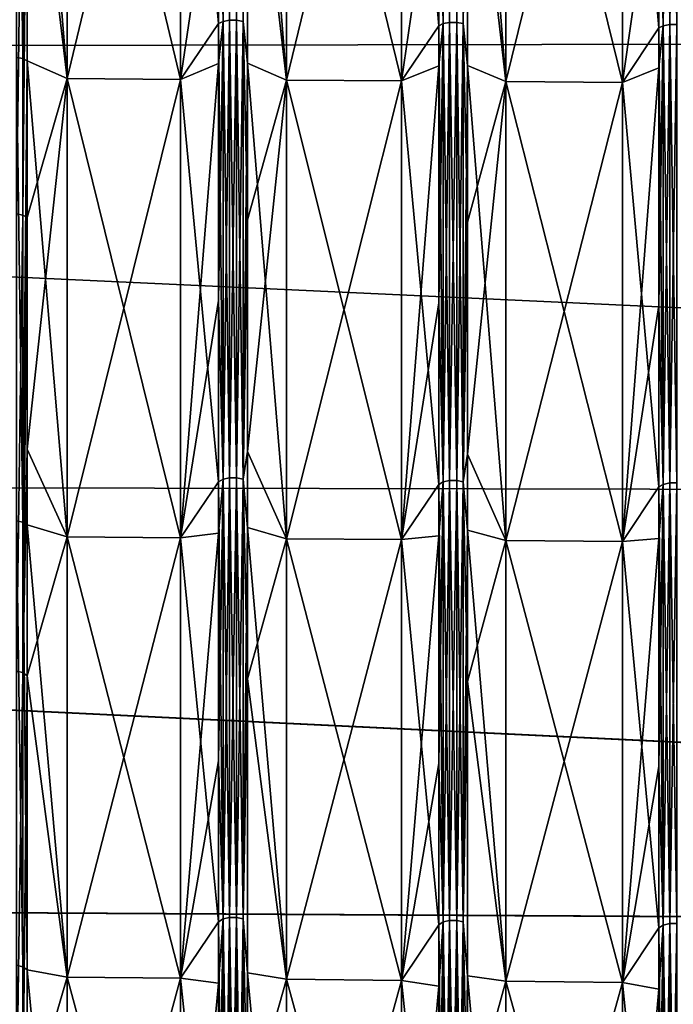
# Model space of a CAD drawing. Header units: metres. Extents: x -31 to 116, y -84 to 84.
# Tile 409 of 656: x 58.04 to 64.21, y -32.48 to -23.18. Entities that reach past the tile are written whole.
import ezdxf

# ---------------------------------------------------------------- set-up
doc = ezdxf.new("R2010")
doc.units = ezdxf.units.M
doc.layers.add('solid_80010000GA_11_1', color=7, linetype='CONTINUOUS')

msp = doc.modelspace()

# ---------------------------------------------------------------- linework, layer by layer
at = {"layer": 'solid_80010000GA_11_1'}
for points in [[(59.557796, -19.271683, -58.341312), (59.919064, -18.747181, -57.697891), (59.919064, -23.216314, -56.049141)], [(59.960613, -23.195965, 56.000011), (59.960613, -18.730749, 57.647316), (59.919064, -21.316912, 56.798706)], [(59.960613, -18.730749, -57.647316), (59.960613, -23.195965, -56.000011), (59.919064, -18.747181, -57.697891)], [(59.960613, -23.195965, -56.000011), (59.919064, -23.216314, -56.049141), (59.919064, -18.747181, -57.697891)], [(60.021336, -18.721601, 57.619167), (59.960613, -18.730749, 57.647316), (59.960613, -23.195965, 56.000011)], [(60.021336, -23.184637, 55.972664), (60.021336, -18.721601, 57.619167), (59.960613, -23.195965, 56.000011)], [(60.021336, -18.721601, -57.619167), (60.021336, -23.184637, -55.972664), (59.960613, -18.730749, -57.647316)], [(60.021336, -23.184637, -55.972664), (59.960613, -23.195965, -56.000011), (59.960613, -18.730749, -57.647316)], [(60.088886, -18.721617, 57.619209), (60.021336, -18.721601, 57.619167), (60.021336, -23.184637, 55.972664)], [(60.088886, -23.184654, -55.97271), (60.021336, -23.184637, -55.972664), (60.021336, -18.721601, -57.619167)], [(60.088886, -18.721617, -57.619209), (60.088886, -23.184654, -55.97271), (60.021336, -18.721601, -57.619167)], [(60.088886, -23.184654, 55.97271), (60.088886, -18.721617, 57.619209), (60.021336, -23.184637, 55.972664)], [(60.149567, -18.730789, 57.647438), (60.088886, -18.721617, 57.619209), (60.088886, -23.184654, 55.97271)], [(60.149567, -23.196014, -56.00013), (60.088886, -23.184654, -55.97271), (60.088886, -18.721617, -57.619209)], [(60.149567, -18.730789, -57.647438), (60.149567, -23.196014, -56.00013), (60.088886, -18.721617, -57.619209)], [(60.149567, -23.196014, 56.00013), (60.149567, -18.730789, 57.647438), (60.088886, -23.184654, 55.97271)], [(60.149567, -18.730789, -57.647438), (60.190956, -19.055958, -57.596649), (60.149567, -23.196014, -56.00013)], [(60.149567, -23.196014, 56.00013), (60.190956, -20.578503, 57.070385), (60.149567, -18.730789, 57.647438)], [(61.645481, -19.282944, -58.375973), (61.998352, -18.764008, -57.749676), (61.998352, -23.237152, -56.099445)], [(62.039902, -23.216801, 56.050316), (62.039902, -18.747574, 57.6991), (61.998352, -21.336042, 56.849682)], [(62.039902, -18.747574, -57.6991), (62.039902, -23.216801, -56.050316), (61.998352, -18.764008, -57.749676)], [(62.039902, -23.216801, -56.050316), (61.998352, -23.237152, -56.099445), (61.998352, -18.764008, -57.749676)], [(62.10062, -18.738428, 57.670948), (62.039902, -18.747574, 57.6991), (62.039902, -23.216801, 56.050316)], [(62.10062, -23.205473, 56.022968), (62.10062, -18.738428, 57.670948), (62.039902, -23.216801, 56.050316)], [(62.10062, -18.738428, -57.670948), (62.10062, -23.205473, -56.022968), (62.039902, -18.747574, -57.6991)], [(62.10062, -23.205473, -56.022968), (62.039902, -23.216801, -56.050316), (62.039902, -18.747574, -57.6991)], [(62.168175, -18.738441, 57.670994), (62.10062, -18.738428, 57.670948), (62.10062, -23.205473, 56.022968)], [(62.168175, -23.205492, -56.02301), (62.10062, -23.205473, -56.022968), (62.10062, -18.738428, -57.670948)], [(62.168175, -18.738441, -57.670994), (62.168175, -23.205492, -56.02301), (62.10062, -18.738428, -57.670948)], [(62.168175, -23.205492, 56.02301), (62.168175, -18.738441, 57.670994), (62.10062, -23.205473, 56.022968)], [(62.228855, -18.747614, 57.699223), (62.168175, -18.738441, 57.670994), (62.168175, -23.205492, 56.02301)], [(62.228855, -23.21685, -56.050434), (62.168175, -23.205492, -56.02301), (62.168175, -18.738441, -57.670994)], [(62.228855, -18.747614, -57.699223), (62.228855, -23.21685, -56.050434), (62.168175, -18.738441, -57.670994)], [(62.228855, -23.21685, 56.050434), (62.228855, -18.747614, 57.699223), (62.168175, -23.205492, 56.02301)], [(62.228855, -18.747614, -57.699223), (62.270245, -19.073055, -57.648346), (62.228855, -23.21685, -56.050434)], [(62.228855, -23.21685, 56.050434), (62.270245, -20.596956, 57.121613), (62.228855, -18.747614, 57.699223)], [(64.119186, -23.237637, 56.100616), (64.119186, -18.764399, 57.750881), (64.077637, -21.355175, 56.900658)], [(64.119186, -18.764399, -57.750881), (64.119186, -23.237637, -56.100616), (64.077637, -18.780832, -57.80146)], [(64.179909, -18.755253, 57.722733), (64.119186, -18.764399, 57.750881), (64.119186, -23.237637, 56.100616)], [(64.179909, -23.226311, 56.073273), (64.179909, -18.755253, 57.722733), (64.119186, -23.237637, 56.100616)], [(64.179909, -18.755253, -57.722733), (64.179909, -23.226311, -56.073273), (64.119186, -18.764399, -57.750881)], [(64.179909, -23.226311, -56.073273), (64.119186, -23.237637, -56.100616), (64.119186, -18.764399, -57.750881)], [(64.247459, -18.755266, 57.722775), (64.179909, -18.755253, 57.722733), (64.179909, -23.226311, 56.073273)], [(64.247459, -23.226328, -56.073315), (64.179909, -23.226311, -56.073273), (64.179909, -18.755253, -57.722733)], [(64.247459, -18.755266, -57.722775), (64.247459, -23.226328, -56.073315), (64.179909, -18.755253, -57.722733)], [(64.247459, -23.226328, 56.073315), (64.247459, -18.755266, 57.722775), (64.179909, -23.226311, 56.073273)], [(12.5, -19.366802, -55.339149), (103, -23.341595, -56.357498), (103, -18.847979, -58.015087)], [(12.5, -19.366768, 55.339161), (103, -18.848118, 58.015034), (103, -23.341688, 56.357452)], [(63.733166, -19.294205, -58.410629), (64.077637, -18.780832, -57.80146), (64.077637, -23.257988, -56.14975)], [(64.119186, -23.237637, -56.100616), (64.077637, -23.257988, -56.14975), (64.077637, -18.780832, -57.80146)], [(58.070282, -23.547058, -55.794338), (58.009598, -23.535517, -55.766991), (58.009598, -19.011055, -57.467014)], [(58.070282, -19.020378, -57.495193), (58.070282, -23.547058, -55.794338), (58.009598, -19.011055, -57.467014)], [(58.070282, -19.020378, -57.495193), (58.111671, -19.03886, -57.544956), (58.070282, -23.547058, -55.794338)], [(58.070282, -23.547058, -55.794338), (58.111671, -19.03886, -57.544956), (58.111671, -23.568802, -55.842743)], [(58.489632, -23.736437, -56.651543), (58.111671, -23.568802, -55.842743), (58.111671, -19.03886, -57.544956)], [(58.489632, -19.265921, -58.323582), (58.489632, -23.736437, -56.651543), (58.111671, -19.03886, -57.544956)], [(60.149567, -23.196014, -56.00013), (60.190956, -19.055958, -57.596649), (60.190956, -23.58997, -55.892906)], [(60.560387, -23.750271, -56.684937), (60.190956, -23.58997, -55.892906), (60.190956, -19.055958, -57.596649)], [(60.560387, -19.27709, -58.357956), (60.560387, -23.750271, -56.684937), (60.190956, -19.055958, -57.596649)], [(62.228855, -23.21685, -56.050434), (62.270245, -19.073055, -57.648346), (62.270245, -23.611135, -55.943073)], [(62.631138, -23.764103, -56.71833), (62.270245, -23.611135, -55.943073), (62.270245, -19.073055, -57.648346)], [(62.631138, -19.28826, -58.392334), (62.631138, -23.764103, -56.71833), (62.270245, -19.073055, -57.648346)], [(58.489632, -23.736437, 56.651543), (58.489632, -19.265921, 58.323582), (58.111671, -20.560049, 57.019161)], [(59.557796, -19.271683, 58.341312), (58.489632, -19.265921, 58.323582), (58.489632, -23.736437, 56.651543)], [(59.557796, -23.743572, -56.66877), (58.489632, -23.736437, -56.651543), (58.489632, -19.265921, -58.323582)], [(59.557796, -23.743572, -56.66877), (58.489632, -19.265921, -58.323582), (59.557796, -19.271683, -58.341312)], [(59.557796, -19.271683, 58.341312), (58.489632, -23.736437, 56.651543), (59.557796, -23.743572, 56.66877)], [(59.557796, -19.271683, 58.341312), (59.557796, -23.743572, 56.66877), (59.919064, -21.316912, 56.798706)], [(59.557796, -23.743572, -56.66877), (59.557796, -19.271683, -58.341312), (59.919064, -23.216314, -56.049141)], [(60.560387, -23.750271, 56.684937), (60.560387, -19.27709, 58.357956), (60.190956, -20.578503, 57.070385)], [(61.645481, -19.282944, 58.375973), (60.560387, -19.27709, 58.357956), (60.560387, -23.750271, 56.684937)], [(61.645481, -23.757519, -56.702435), (60.560387, -23.750271, -56.684937), (60.560387, -19.27709, -58.357956)], [(61.645481, -23.757519, -56.702435), (60.560387, -19.27709, -58.357956), (61.645481, -19.282944, -58.375973)], [(61.645481, -19.282944, 58.375973), (60.560387, -23.750271, 56.684937), (61.645481, -23.757519, 56.702435)], [(61.645481, -19.282944, 58.375973), (61.645481, -23.757519, 56.702435), (61.998352, -21.336042, 56.849682)], [(61.645481, -23.757519, -56.702435), (61.645481, -19.282944, -58.375973), (61.998352, -23.237152, -56.099445)], [(62.631138, -23.764103, 56.71833), (62.631138, -19.28826, 58.392334), (62.270245, -20.596956, 57.121613)], [(63.733166, -19.294205, 58.410629), (62.631138, -19.28826, 58.392334), (62.631138, -23.764103, 56.71833)], [(63.733166, -23.771463, -56.736103), (62.631138, -23.764103, -56.71833), (62.631138, -19.28826, -58.392334)], [(63.733166, -23.771463, -56.736103), (62.631138, -19.28826, -58.392334), (63.733166, -19.294205, -58.410629)], [(63.733166, -19.294205, 58.410629), (62.631138, -23.764103, 56.71833), (63.733166, -23.771463, 56.736103)], [(63.733166, -19.294205, 58.410629), (63.733166, -23.771463, 56.736103), (64.077637, -21.355175, 56.900658)], [(63.733166, -23.771463, -56.736103), (63.733166, -19.294205, -58.410629), (64.077637, -23.257988, -56.14975)], [(12.5, -23.505802, 53.711929), (12.5, -19.366768, 55.339161), (103, -23.341688, 56.357452)], [(12.5, -19.366802, -55.339149), (12.5, -23.505838, -53.711914), (103, -23.341595, -56.357498)], [(58.070282, -20.544189, 56.968483), (58.009598, -20.534121, 56.940563), (58.009598, -25.011723, 55.120701)], [(58.070282, -25.023989, 55.147728), (58.070282, -20.544189, 56.968483), (58.009598, -25.011723, 55.120701)], [(58.070282, -25.023989, 55.147728), (58.111671, -20.560049, 57.019161), (58.070282, -20.544189, 56.968483)], [(58.070282, -25.023989, 55.147728), (58.111671, -25.046474, 55.195782), (58.111671, -20.560049, 57.019161)], [(58.489632, -23.736437, 56.651543), (58.111671, -20.560049, 57.019161), (58.111671, -25.046474, 55.195782)], [(60.149567, -23.196014, 56.00013), (60.190956, -25.069004, 55.24535), (60.190956, -20.578503, 57.070385)], [(60.560387, -23.750271, 56.684937), (60.190956, -20.578503, 57.070385), (60.190956, -25.069004, 55.24535)], [(62.228855, -23.21685, 56.050434), (62.270245, -25.091536, 55.294918), (62.270245, -20.596956, 57.121613)], [(62.631138, -23.764103, 56.71833), (62.270245, -20.596956, 57.121613), (62.270245, -25.091536, 55.294918)], [(59.557796, -23.743572, 56.66877), (59.919064, -23.593107, 55.891582), (59.919064, -21.316912, 56.798706)], [(59.960613, -23.195965, 56.000011), (59.919064, -21.316912, 56.798706), (59.919064, -23.593107, 55.891582)], [(61.645481, -23.757519, 56.702435), (61.998352, -23.614283, 55.941746), (61.998352, -21.336042, 56.849682)], [(62.039902, -23.216801, 56.050316), (61.998352, -21.336042, 56.849682), (61.998352, -23.614283, 55.941746)], [(63.733166, -23.771463, 56.736103), (64.077637, -23.635458, 55.991905), (64.077637, -21.355175, 56.900658)], [(64.119186, -23.237637, 56.100616), (64.077637, -21.355175, 56.900658), (64.077637, -23.635458, 55.991905)], [(59.557796, -23.743572, -56.66877), (59.919064, -23.216314, -56.049141), (59.919064, -27.542313, -54.054832)], [(59.960613, -23.195965, 56.000011), (59.919064, -23.593107, 55.891582), (59.919064, -25.830818, 54.893284)], [(59.960613, -27.518169, 54.007446), (59.960613, -23.195965, 56.000011), (59.919064, -25.830818, 54.893284)], [(59.960613, -23.195965, -56.000011), (59.960613, -27.518169, -54.007446), (59.919064, -23.216314, -56.049141)], [(59.960613, -27.518169, -54.007446), (59.919064, -27.542313, -54.054832), (59.919064, -23.216314, -56.049141)], [(60.021336, -23.184637, 55.972664), (59.960613, -23.195965, 56.000011), (59.960613, -27.518169, 54.007446)], [(60.021336, -27.504732, 53.981075), (60.021336, -23.184637, 55.972664), (59.960613, -27.518169, 54.007446)], [(60.021336, -23.184637, -55.972664), (60.021336, -27.504732, -53.981075), (59.960613, -23.195965, -56.000011)], [(60.021336, -27.504732, -53.981075), (59.960613, -27.518169, -54.007446), (59.960613, -23.195965, -56.000011)], [(60.088886, -23.184654, 55.97271), (60.021336, -23.184637, 55.972664), (60.021336, -27.504732, 53.981075)], [(60.088886, -27.504753, -53.981117), (60.021336, -27.504732, -53.981075), (60.021336, -23.184637, -55.972664)], [(60.088886, -23.184654, -55.97271), (60.088886, -27.504753, -53.981117), (60.021336, -23.184637, -55.972664)], [(60.088886, -27.504753, 53.981117), (60.088886, -23.184654, 55.97271), (60.021336, -27.504732, 53.981075)], [(60.149567, -23.196014, 56.00013), (60.088886, -23.184654, 55.97271), (60.088886, -27.504753, 53.981117)], [(60.149567, -27.518227, -54.007561), (60.088886, -27.504753, -53.981117), (60.088886, -23.184654, -55.97271)], [(60.149567, -23.196014, -56.00013), (60.149567, -27.518227, -54.007561), (60.088886, -23.184654, -55.97271)], [(60.149567, -27.518227, 54.007561), (60.149567, -23.196014, 56.00013), (60.088886, -27.504753, 53.981117)], [(60.149567, -23.196014, -56.00013), (60.190956, -23.58997, -55.892906), (60.149567, -27.518227, -54.007561)], [(60.149567, -27.518227, 54.007561), (60.190956, -25.069004, 55.24535), (60.149567, -23.196014, 56.00013)], [(61.645481, -23.757519, -56.702435), (61.998352, -23.237152, -56.099445), (61.998352, -27.56703, -54.103344)], [(62.039902, -23.216801, 56.050316), (61.998352, -23.614283, 55.941746), (61.998352, -25.854, 54.942551)], [(62.039902, -27.542889, 54.055962), (62.039902, -23.216801, 56.050316), (61.998352, -25.854, 54.942551)], [(62.039902, -23.216801, -56.050316), (62.039902, -27.542889, -54.055962), (61.998352, -23.237152, -56.099445)], [(62.039902, -27.542889, -54.055962), (61.998352, -27.56703, -54.103344), (61.998352, -23.237152, -56.099445)], [(62.10062, -23.205473, 56.022968), (62.039902, -23.216801, 56.050316), (62.039902, -27.542889, 54.055962)], [(62.10062, -27.529449, 54.029587), (62.10062, -23.205473, 56.022968), (62.039902, -27.542889, 54.055962)], [(62.10062, -23.205473, -56.022968), (62.10062, -27.529449, -54.029587), (62.039902, -23.216801, -56.050316)], [(62.10062, -27.529449, -54.029587), (62.039902, -27.542889, -54.055962), (62.039902, -23.216801, -56.050316)], [(62.168175, -23.205492, 56.02301), (62.10062, -23.205473, 56.022968), (62.10062, -27.529449, 54.029587)], [(62.168175, -27.52947, -54.029629), (62.10062, -27.529449, -54.029587), (62.10062, -23.205473, -56.022968)], [(62.168175, -23.205492, -56.02301), (62.168175, -27.52947, -54.029629), (62.10062, -23.205473, -56.022968)], [(62.168175, -27.52947, 54.029629), (62.168175, -23.205492, 56.02301), (62.10062, -27.529449, 54.029587)], [(62.228855, -23.21685, 56.050434), (62.168175, -23.205492, 56.02301), (62.168175, -27.52947, 54.029629)], [(62.228855, -27.542946, -54.056076), (62.168175, -27.52947, -54.029629), (62.168175, -23.205492, -56.02301)], [(62.228855, -23.21685, -56.050434), (62.228855, -27.542946, -54.056076), (62.168175, -23.205492, -56.02301)], [(62.228855, -27.542946, 54.056076), (62.228855, -23.21685, 56.050434), (62.168175, -27.52947, 54.029629)], [(62.228855, -23.21685, -56.050434), (62.270245, -23.611135, -55.943073), (62.228855, -27.542946, -54.056076)], [(62.228855, -27.542946, 54.056076), (62.270245, -25.091536, 55.294918), (62.228855, -23.21685, 56.050434)], [(64.119186, -23.237637, 56.100616), (64.077637, -23.635458, 55.991905), (64.077637, -25.877184, 54.991814)], [(64.119186, -27.567606, 54.104473), (64.119186, -23.237637, 56.100616), (64.077637, -25.877184, 54.991814)], [(64.119186, -23.237637, -56.100616), (64.119186, -27.567606, -54.104473), (64.077637, -23.257988, -56.14975)], [(64.179909, -23.226311, 56.073273), (64.119186, -23.237637, 56.100616), (64.119186, -27.567606, 54.104473)], [(64.179909, -27.554169, 54.078102), (64.179909, -23.226311, 56.073273), (64.119186, -27.567606, 54.104473)], [(64.179909, -23.226311, -56.073273), (64.179909, -27.554169, -54.078102), (64.119186, -23.237637, -56.100616)], [(64.179909, -27.554169, -54.078102), (64.119186, -27.567606, -54.104473), (64.119186, -23.237637, -56.100616)], [(64.247459, -23.226328, 56.073315), (64.179909, -23.226311, 56.073273), (64.179909, -27.554169, 54.078102)], [(64.247459, -27.55419, -54.078144), (64.179909, -27.554169, -54.078102), (64.179909, -23.226311, -56.073273)], [(64.247459, -23.226328, -56.073315), (64.247459, -27.55419, -54.078144), (64.179909, -23.226311, -56.073273)], [(64.247459, -27.55419, 54.078144), (64.247459, -23.226328, 56.073315), (64.179909, -27.554169, 54.078102)], [(63.733166, -23.771463, -56.736103), (64.077637, -23.257988, -56.14975), (64.077637, -27.591749, -54.151859)], [(64.119186, -27.567606, -54.104473), (64.077637, -27.591749, -54.151859), (64.077637, -23.257988, -56.14975)], [(12.5, -23.505838, -53.711914), (103, -27.691591, -54.352322), (103, -23.341595, -56.357498)], [(12.5, -23.505802, 53.711929), (103, -23.341688, 56.357452), (103, -27.689806, 54.35323)], [(12.5, -27.509588, 51.775642), (12.5, -23.505802, 53.711929), (103, -27.689806, 54.35323)], [(12.5, -23.505838, -53.711914), (12.5, -27.509621, -51.775623), (103, -27.691591, -54.352322)], [(58.070282, -27.923603, -53.737736), (58.009598, -27.909918, -53.711399), (58.009598, -23.535517, -55.766991)], [(58.070282, -23.547058, -55.794338), (58.070282, -27.923603, -53.737736), (58.009598, -23.535517, -55.766991)], [(58.070282, -23.547058, -55.794338), (58.111671, -23.568802, -55.842743), (58.070282, -27.923603, -53.737736)], [(58.070282, -27.923603, -53.737736), (58.111671, -23.568802, -55.842743), (58.111671, -27.948954, -53.784348)], [(58.489632, -28.063627, -54.637428), (58.111671, -27.948954, -53.784348), (58.111671, -23.568802, -55.842743)], [(58.489632, -23.736437, -56.651543), (58.489632, -28.063627, -54.637428), (58.111671, -23.568802, -55.842743)], [(59.557796, -28.072092, 54.654041), (59.919064, -25.830818, 54.893284), (59.919064, -23.593107, 55.891582)], [(59.557796, -23.743572, 56.66877), (59.557796, -28.072092, 54.654041), (59.919064, -23.593107, 55.891582)], [(60.149567, -27.518227, -54.007561), (60.190956, -23.58997, -55.892906), (60.190956, -27.974056, -53.832664)], [(60.560387, -28.080038, -54.669636), (60.190956, -27.974056, -53.832664), (60.190956, -23.58997, -55.892906)], [(60.560387, -23.750271, -56.684937), (60.560387, -28.080038, -54.669636), (60.190956, -23.58997, -55.892906)], [(62.228855, -27.542946, -54.056076), (62.270245, -23.611135, -55.943073), (62.270245, -27.999157, -53.880981)], [(62.631138, -28.096447, -54.701839), (62.270245, -27.999157, -53.880981), (62.270245, -23.611135, -55.943073)], [(62.631138, -23.764103, -56.71833), (62.631138, -28.096447, -54.701839), (62.270245, -23.611135, -55.943073)], [(61.645481, -28.088636, 54.686512), (61.998352, -25.854, 54.942551), (61.998352, -23.614283, 55.941746)], [(61.645481, -23.757519, 56.702435), (61.645481, -28.088636, 54.686512), (61.998352, -23.614283, 55.941746)], [(63.733166, -28.105181, 54.718979), (64.077637, -25.877184, 54.991814), (64.077637, -23.635458, 55.991905)], [(63.733166, -23.771463, 56.736103), (63.733166, -28.105181, 54.718979), (64.077637, -23.635458, 55.991905)], [(58.489632, -23.736437, 56.651543), (58.111671, -25.046474, 55.195782), (58.111671, -27.233305, 54.15023)], [(58.489632, -28.063627, 54.637428), (58.489632, -23.736437, 56.651543), (58.111671, -27.233305, 54.15023)], [(59.557796, -23.743572, 56.66877), (58.489632, -23.736437, 56.651543), (58.489632, -28.063627, 54.637428)], [(59.557796, -28.072092, -54.654041), (58.489632, -28.063627, -54.637428), (58.489632, -23.736437, -56.651543)], [(59.557796, -28.072092, -54.654041), (58.489632, -23.736437, -56.651543), (59.557796, -23.743572, -56.66877)], [(59.557796, -23.743572, 56.66877), (58.489632, -28.063627, 54.637428), (59.557796, -28.072092, 54.654041)], [(59.557796, -28.072092, -54.654041), (59.557796, -23.743572, -56.66877), (59.919064, -27.542313, -54.054832)], [(60.560387, -23.750271, 56.684937), (60.190956, -25.069004, 55.24535), (60.190956, -27.257801, 54.198856)], [(60.560387, -28.080038, 54.669636), (60.560387, -23.750271, 56.684937), (60.190956, -27.257801, 54.198856)], [(61.645481, -23.757519, 56.702435), (60.560387, -23.750271, 56.684937), (60.560387, -28.080038, 54.669636)], [(61.645481, -28.088636, -54.686512), (60.560387, -28.080038, -54.669636), (60.560387, -23.750271, -56.684937)], [(61.645481, -28.088636, -54.686512), (60.560387, -23.750271, -56.684937), (61.645481, -23.757519, -56.702435)], [(61.645481, -23.757519, 56.702435), (60.560387, -28.080038, 54.669636), (61.645481, -28.088636, 54.686512)], [(61.645481, -28.088636, -54.686512), (61.645481, -23.757519, -56.702435), (61.998352, -27.56703, -54.103344)], [(62.631138, -23.764103, 56.71833), (62.270245, -25.091536, 55.294918), (62.270245, -27.282299, 54.247482)], [(62.631138, -28.096447, 54.701839), (62.631138, -23.764103, 56.71833), (62.270245, -27.282299, 54.247482)], [(63.733166, -23.771463, 56.736103), (62.631138, -23.764103, 56.71833), (62.631138, -28.096447, 54.701839)], [(63.733166, -28.105181, -54.718979), (62.631138, -28.096447, -54.701839), (62.631138, -23.764103, -56.71833)], [(63.733166, -28.105181, -54.718979), (62.631138, -23.764103, -56.71833), (63.733166, -23.771463, -56.736103)], [(63.733166, -23.771463, 56.736103), (62.631138, -28.096447, 54.701839), (63.733166, -28.105181, 54.718979)], [(63.733166, -28.105181, -54.718979), (63.733166, -23.771463, -56.736103), (64.077637, -27.591749, -54.151859)], [(58.070282, -25.023989, 55.147728), (58.009598, -25.011723, 55.120701), (58.009598, -29.329851, 52.949387)], [(58.070282, -29.344234, 52.975353), (58.070282, -25.023989, 55.147728), (58.009598, -29.329851, 52.949387)], [(58.070282, -29.344234, 52.975353), (58.111671, -25.046474, 55.195782), (58.070282, -25.023989, 55.147728)], [(58.070282, -29.344234, 52.975353), (58.111671, -27.233305, 54.15023), (58.111671, -25.046474, 55.195782)], [(60.149567, -27.518227, 54.007561), (60.190956, -27.257801, 54.198856), (60.190956, -25.069004, 55.24535)], [(62.228855, -27.542946, 54.056076), (62.270245, -27.282299, 54.247482), (62.270245, -25.091536, 55.294918)], [(59.557796, -28.072092, 54.654041), (59.919064, -28.02639, 53.805439), (59.919064, -25.830818, 54.893284)], [(59.960613, -27.518169, 54.007446), (59.919064, -25.830818, 54.893284), (59.919064, -28.02639, 53.805439)], [(61.645481, -28.088636, 54.686512), (61.998352, -28.051544, 53.853725), (61.998352, -25.854, 54.942551)], [(62.039902, -27.542889, 54.055962), (61.998352, -25.854, 54.942551), (61.998352, -28.051544, 53.853725)], [(63.733166, -28.105181, 54.718979), (64.077637, -28.076698, 53.902016), (64.077637, -25.877184, 54.991814)], [(64.119186, -27.567606, 54.104473), (64.077637, -25.877184, 54.991814), (64.077637, -28.076698, 53.902016)], [(58.070282, -29.344234, 52.975353), (58.111671, -29.375916, 53.018448), (58.111671, -27.233305, 54.15023)], [(58.489632, -28.063627, 54.637428), (58.111671, -27.233305, 54.15023), (58.111671, -29.375916, 53.018448)], [(60.149567, -27.518227, 54.007561), (60.190956, -29.40234, 53.066055), (60.190956, -27.257801, 54.198856)], [(60.560387, -28.080038, 54.669636), (60.190956, -27.257801, 54.198856), (60.190956, -29.40234, 53.066055)], [(62.228855, -27.542946, 54.056076), (62.270245, -29.428764, 53.113659), (62.270245, -27.282299, 54.247482)], [(62.631138, -28.096447, 54.701839), (62.270245, -27.282299, 54.247482), (62.270245, -29.428764, 53.113659)], [(12.5, -27.509588, 51.775642), (103, -27.689806, 54.35323), (103, -31.86529, 52.015404)], [(12.5, -31.355293, 49.541309), (12.5, -27.509588, 51.775642), (103, -31.86529, 52.015404)], [(12.5, -27.509621, -51.775623), (103, -31.870413, -52.012264), (103, -27.691591, -54.352322)], [(12.5, -27.509621, -51.775623), (12.5, -31.355318, -49.54129), (103, -31.870413, -52.012264)], [(59.960613, -27.518169, 54.007446), (59.919064, -28.02639, 53.805439), (59.919064, -30.176245, 52.629818)], [(59.960613, -31.670715, 51.681911), (59.960613, -27.518169, 54.007446), (59.919064, -30.176245, 52.629818)], [(59.960613, -27.518169, -54.007446), (59.960613, -31.670715, -51.681911), (59.919064, -27.542313, -54.054832)], [(60.021336, -27.504732, 53.981075), (59.960613, -27.518169, 54.007446), (59.960613, -31.670715, 51.681911)], [(60.021336, -31.655251, 51.656673), (60.021336, -27.504732, 53.981075), (59.960613, -31.670715, 51.681911)], [(60.021336, -27.504732, -53.981075), (60.021336, -31.655251, -51.656673), (59.960613, -27.518169, -54.007446)], [(60.021336, -31.655251, -51.656673), (59.960613, -31.670715, -51.681911), (59.960613, -27.518169, -54.007446)], [(60.088886, -27.504753, 53.981117), (60.021336, -27.504732, 53.981075), (60.021336, -31.655251, 51.656673)], [(60.088886, -31.655273, -51.656712), (60.021336, -31.655251, -51.656673), (60.021336, -27.504732, -53.981075)], [(60.088886, -27.504753, -53.981117), (60.088886, -31.655273, -51.656712), (60.021336, -27.504732, -53.981075)], [(60.088886, -31.655273, 51.656712), (60.088886, -27.504753, 53.981117), (60.021336, -31.655251, 51.656673)], [(60.149567, -27.518227, 54.007561), (60.088886, -27.504753, 53.981117), (60.088886, -31.655273, 51.656712)], [(60.149567, -31.670782, -51.682018), (60.088886, -31.655273, -51.656712), (60.088886, -27.504753, -53.981117)], [(60.149567, -27.518227, -54.007561), (60.149567, -31.670782, -51.682018), (60.088886, -27.504753, -53.981117)], [(60.149567, -31.670782, 51.682018), (60.149567, -27.518227, 54.007561), (60.088886, -31.655273, 51.656712)], [(60.149567, -27.518227, -54.007561), (60.190956, -27.974056, -53.832664), (60.149567, -31.670782, -51.682018)], [(60.149567, -31.670782, 51.682018), (60.190956, -29.40234, 53.066055), (60.149567, -27.518227, 54.007561)], [(59.557796, -28.072092, -54.654041), (59.919064, -27.542313, -54.054832), (59.919064, -31.698502, -51.727253)], [(59.960613, -31.670715, -51.681911), (59.919064, -31.698502, -51.727253), (59.919064, -27.542313, -54.054832)], [(61.645481, -28.088636, -54.686512), (61.998352, -27.56703, -54.103344), (61.998352, -31.72695, -51.773678)], [(62.039902, -27.542889, 54.055962), (61.998352, -28.051544, 53.853725), (61.998352, -30.203327, 52.677055)], [(62.039902, -31.699163, 51.728336), (62.039902, -27.542889, 54.055962), (61.998352, -30.203327, 52.677055)], [(62.039902, -27.542889, -54.055962), (62.039902, -31.699163, -51.728336), (61.998352, -27.56703, -54.103344)], [(62.039902, -31.699163, -51.728336), (61.998352, -31.72695, -51.773678), (61.998352, -27.56703, -54.103344)], [(62.10062, -27.529449, 54.029587), (62.039902, -27.542889, 54.055962), (62.039902, -31.699163, 51.728336)], [(62.10062, -31.683699, 51.703098), (62.10062, -27.529449, 54.029587), (62.039902, -31.699163, 51.728336)], [(62.10062, -27.529449, -54.029587), (62.10062, -31.683699, -51.703098), (62.039902, -27.542889, -54.055962)], [(62.10062, -31.683699, -51.703098), (62.039902, -31.699163, -51.728336), (62.039902, -27.542889, -54.055962)], [(62.168175, -27.52947, 54.029629), (62.10062, -27.529449, 54.029587), (62.10062, -31.683699, 51.703098)], [(62.168175, -31.683723, -51.703136), (62.10062, -31.683699, -51.703098), (62.10062, -27.529449, -54.029587)], [(62.168175, -27.52947, -54.029629), (62.168175, -31.683723, -51.703136), (62.10062, -27.529449, -54.029587)], [(62.168175, -31.683723, 51.703136), (62.168175, -27.52947, 54.029629), (62.10062, -31.683699, 51.703098)], [(62.228855, -27.542946, 54.056076), (62.168175, -27.52947, 54.029629), (62.168175, -31.683723, 51.703136)], [(62.228855, -31.699232, -51.728443), (62.168175, -31.683723, -51.703136), (62.168175, -27.52947, -54.029629)], [(62.228855, -27.542946, -54.056076), (62.228855, -31.699232, -51.728443), (62.168175, -27.52947, -54.029629)], [(62.228855, -31.699232, 51.728443), (62.228855, -27.542946, 54.056076), (62.168175, -31.683723, 51.703136)], [(62.228855, -27.542946, -54.056076), (62.270245, -27.999157, -53.880981), (62.228855, -31.699232, -51.728443)], [(62.228855, -31.699232, 51.728443), (62.270245, -29.428764, 53.113659), (62.228855, -27.542946, 54.056076)], [(63.733166, -28.105181, -54.718979), (64.077637, -27.591749, -54.151859), (64.077637, -31.7554, -51.820103)], [(64.119186, -27.567606, 54.104473), (64.077637, -28.076698, 53.902016), (64.077637, -30.23041, 52.724289)], [(64.119186, -31.727613, 51.774761), (64.119186, -27.567606, 54.104473), (64.077637, -30.23041, 52.724289)], [(64.119186, -27.567606, -54.104473), (64.119186, -31.727613, -51.774761), (64.077637, -27.591749, -54.151859)], [(64.119186, -31.727613, -51.774761), (64.077637, -31.7554, -51.820103), (64.077637, -27.591749, -54.151859)], [(64.179909, -27.554169, 54.078102), (64.119186, -27.567606, 54.104473), (64.119186, -31.727613, 51.774761)], [(64.179909, -31.712149, 51.749523), (64.179909, -27.554169, 54.078102), (64.119186, -31.727613, 51.774761)], [(64.179909, -27.554169, -54.078102), (64.179909, -31.712149, -51.749523), (64.119186, -27.567606, -54.104473)], [(64.179909, -31.712149, -51.749523), (64.119186, -31.727613, -51.774761), (64.119186, -27.567606, -54.104473)], [(64.247459, -27.55419, 54.078144), (64.179909, -27.554169, 54.078102), (64.179909, -31.712149, 51.749523)], [(64.247459, -31.712172, -51.749561), (64.179909, -31.712149, -51.749523), (64.179909, -27.554169, -54.078102)], [(64.247459, -27.55419, -54.078144), (64.247459, -31.712172, -51.749561), (64.179909, -27.554169, -54.078102)], [(64.247459, -31.712172, 51.749561), (64.247459, -27.55419, 54.078144), (64.179909, -31.712149, 51.749523)], [(58.070282, -32.122108, -51.338505), (58.009598, -32.106365, -51.313343), (58.009598, -27.909918, -53.711399)], [(58.070282, -27.923603, -53.737736), (58.070282, -32.122108, -51.338505), (58.009598, -27.909918, -53.711399)], [(58.070282, -27.923603, -53.737736), (58.111671, -27.948954, -53.784348), (58.111671, -32.150143, -51.383545)], [(58.070282, -27.923603, -53.737736), (58.111671, -32.150143, -51.383545), (58.070282, -32.122108, -51.338505)], [(58.489632, -32.221363, -52.2934), (58.111671, -32.150143, -51.383545), (58.111671, -27.948954, -53.784348)], [(58.489632, -28.063627, -54.637428), (58.489632, -32.221363, -52.2934), (58.111671, -27.948954, -53.784348)], [(60.149567, -31.670782, -51.682018), (60.190956, -27.974056, -53.832664), (60.190956, -32.179012, -51.429707)], [(60.560387, -32.24025, -52.324219), (60.190956, -32.179012, -51.429707), (60.190956, -27.974056, -53.832664)], [(60.560387, -28.080038, -54.669636), (60.560387, -32.24025, -52.324219), (60.190956, -27.974056, -53.832664)], [(58.489632, -32.221363, 52.2934), (58.489632, -28.063627, 54.637428), (58.111671, -29.375916, 53.018448)], [(59.557796, -28.072092, 54.654041), (58.489632, -28.063627, 54.637428), (58.489632, -32.221363, 52.2934)], [(59.557796, -32.231106, -52.309296), (58.489632, -32.221363, -52.2934), (58.489632, -28.063627, -54.637428)], [(59.557796, -32.231106, -52.309296), (58.489632, -28.063627, -54.637428), (59.557796, -28.072092, -54.654041)], [(59.557796, -28.072092, 54.654041), (58.489632, -32.221363, 52.2934), (59.557796, -32.231106, 52.309296)], [(59.557796, -32.231106, 52.309296), (59.919064, -30.176245, 52.629818), (59.919064, -28.02639, 53.805439)], [(59.557796, -28.072092, 54.654041), (59.557796, -32.231106, 52.309296), (59.919064, -28.02639, 53.805439)], [(59.557796, -32.231106, -52.309296), (59.557796, -28.072092, -54.654041), (59.919064, -31.698502, -51.727253)], [(61.645481, -32.250145, 52.340366), (61.998352, -30.203327, 52.677055), (61.998352, -28.051544, 53.853725)], [(61.645481, -28.088636, 54.686512), (61.645481, -32.250145, 52.340366), (61.998352, -28.051544, 53.853725)], [(62.228855, -31.699232, -51.728443), (62.270245, -27.999157, -53.880981), (62.270245, -32.207886, -51.475868)], [(62.631138, -32.259132, -52.355038), (62.270245, -32.207886, -51.475868), (62.270245, -27.999157, -53.880981)], [(62.631138, -28.096447, -54.701839), (62.631138, -32.259132, -52.355038), (62.270245, -27.999157, -53.880981)], [(60.560387, -32.24025, 52.324219), (60.560387, -28.080038, 54.669636), (60.190956, -29.40234, 53.066055)], [(61.645481, -28.088636, 54.686512), (60.560387, -28.080038, 54.669636), (60.560387, -32.24025, 52.324219)], [(61.645481, -32.250145, -52.340366), (60.560387, -32.24025, -52.324219), (60.560387, -28.080038, -54.669636)], [(61.645481, -32.250145, -52.340366), (60.560387, -28.080038, -54.669636), (61.645481, -28.088636, -54.686512)], [(61.645481, -28.088636, 54.686512), (60.560387, -32.24025, 52.324219), (61.645481, -32.250145, 52.340366)], [(61.645481, -32.250145, -52.340366), (61.645481, -28.088636, -54.686512), (61.998352, -31.72695, -51.773678)], [(62.631138, -32.259132, 52.355038), (62.631138, -28.096447, 54.701839), (62.270245, -29.428764, 53.113659)], [(63.733166, -28.105181, 54.718979), (62.631138, -28.096447, 54.701839), (62.631138, -32.259132, 52.355038)], [(63.733166, -32.269184, -52.371437), (62.631138, -32.259132, -52.355038), (62.631138, -28.096447, -54.701839)], [(63.733166, -32.269184, -52.371437), (62.631138, -28.096447, -54.701839), (63.733166, -28.105181, -54.718979)], [(63.733166, -28.105181, 54.718979), (62.631138, -32.259132, 52.355038), (63.733166, -32.269184, 52.371437)], [(63.733166, -32.269184, 52.371437), (64.077637, -30.23041, 52.724289), (64.077637, -28.076698, 53.902016)], [(63.733166, -28.105181, 54.718979), (63.733166, -32.269184, 52.371437), (64.077637, -28.076698, 53.902016)], [(63.733166, -32.269184, -52.371437), (63.733166, -28.105181, -54.718979), (64.077637, -31.7554, -51.820103)], [(58.070282, -29.344234, 52.975353), (58.009598, -29.329851, 52.949387), (58.009598, -33.460976, 50.440472)], [(58.070282, -33.477383, 50.465206), (58.070282, -29.344234, 52.975353), (58.009598, -33.460976, 50.440472)], [(58.070282, -33.477383, 50.465206), (58.111671, -29.375916, 53.018448), (58.070282, -29.344234, 52.975353)], [(58.070282, -33.477383, 50.465206), (58.111671, -33.515556, 50.50354), (58.111671, -29.375916, 53.018448)], [(58.489632, -32.221363, 52.2934), (58.111671, -29.375916, 53.018448), (58.111671, -33.515556, 50.50354)], [(60.149567, -31.670782, 51.682018), (60.190956, -33.5457, 50.548882), (60.190956, -29.40234, 53.066055)], [(60.560387, -32.24025, 52.324219), (60.190956, -29.40234, 53.066055), (60.190956, -33.5457, 50.548882)], [(62.228855, -31.699232, 51.728443), (62.270245, -33.575848, 50.594223), (62.270245, -29.428764, 53.113659)], [(62.631138, -32.259132, 52.355038), (62.270245, -29.428764, 53.113659), (62.270245, -33.575848, 50.594223)], [(59.557796, -32.231106, 52.309296), (59.919064, -32.276871, 51.368347), (59.919064, -30.176245, 52.629818)], [(59.960613, -31.670715, 51.681911), (59.919064, -30.176245, 52.629818), (59.919064, -32.276871, 51.368347)], [(61.645481, -32.250145, 52.340366), (61.998352, -32.30584, 51.414452), (61.998352, -30.203327, 52.677055)], [(62.039902, -31.699163, 51.728336), (61.998352, -30.203327, 52.677055), (61.998352, -32.30584, 51.414452)], [(63.733166, -32.269184, 52.371437), (64.077637, -32.334808, 51.460552), (64.077637, -30.23041, 52.724289)], [(64.119186, -31.727613, 51.774761), (64.077637, -30.23041, 52.724289), (64.077637, -32.334808, 51.460552)], [(12.5, -31.355293, 49.541309), (103, -31.86529, 52.015404), (103, -35.848087, 49.354969)], [(12.5, -35.020927, 47.021606), (12.5, -31.355293, 49.541309), (103, -35.848087, 49.354969)], [(12.5, -31.355318, -49.54129), (103, -35.856754, -49.348675), (103, -31.870413, -52.012264)], [(12.5, -31.355318, -49.54129), (12.5, -35.020939, -47.021599), (103, -35.856754, -49.348675)], [(59.557796, -32.231106, -52.309296), (59.919064, -31.698502, -51.727253), (59.919064, -35.65926, -49.080761)], [(59.960613, -31.670715, 51.681911), (59.919064, -32.276871, 51.368347), (59.919064, -34.324848, 50.023079)], [(59.960613, -35.628002, 49.037735), (59.960613, -31.670715, 51.681911), (59.919064, -34.324848, 50.023079)], [(59.960613, -31.670715, -51.681911), (59.960613, -35.628002, -49.037735), (59.919064, -31.698502, -51.727253)], [(59.960613, -35.628002, -49.037735), (59.919064, -35.65926, -49.080761), (59.919064, -31.698502, -51.727253)], [(60.021336, -31.655251, 51.656673), (59.960613, -31.670715, 51.681911), (59.960613, -35.628002, 49.037735)], [(60.021336, -35.610603, 49.01379), (60.021336, -31.655251, 51.656673), (59.960613, -35.628002, 49.037735)], [(60.021336, -31.655251, -51.656673), (60.021336, -35.610603, -49.01379), (59.960613, -31.670715, -51.681911)], [(60.021336, -35.610603, -49.01379), (59.960613, -35.628002, -49.037735), (59.960613, -31.670715, -51.681911)], [(60.088886, -31.655273, 51.656712), (60.021336, -31.655251, 51.656673), (60.021336, -35.610603, 49.01379)], [(60.088886, -35.61063, -49.013828), (60.021336, -35.610603, -49.01379), (60.021336, -31.655251, -51.656673)], [(60.088886, -31.655273, -51.656712), (60.088886, -35.61063, -49.013828), (60.021336, -31.655251, -51.656673)], [(60.088886, -35.61063, 49.013828), (60.088886, -31.655273, 51.656712), (60.021336, -35.610603, 49.01379)], [(60.149567, -31.670782, 51.682018), (60.088886, -31.655273, 51.656712), (60.088886, -35.61063, 49.013828)], [(60.149567, -35.628075, -49.037842), (60.088886, -35.61063, -49.013828), (60.088886, -31.655273, -51.656712)], [(60.149567, -31.670782, -51.682018), (60.149567, -35.628075, -49.037842), (60.088886, -31.655273, -51.656712)], [(60.149567, -35.628075, 49.037842), (60.149567, -31.670782, 51.682018), (60.088886, -35.61063, 49.013828)], [(60.149567, -31.670782, -51.682018), (60.190956, -32.179012, -51.429707), (60.149567, -35.628075, -49.037842)], [(60.149567, -35.628075, 49.037842), (60.190956, -33.5457, 50.548882), (60.149567, -31.670782, 51.682018)], [(62.039902, -31.699163, 51.728336), (61.998352, -32.30584, 51.414452), (61.998352, -34.355652, 50.067974)], [(62.039902, -35.660004, 49.081787), (62.039902, -31.699163, 51.728336), (61.998352, -34.355652, 50.067974)], [(62.039902, -31.699163, -51.728336), (62.039902, -35.660004, -49.081787), (61.998352, -31.72695, -51.773678)], [(62.10062, -31.683699, 51.703098), (62.039902, -31.699163, 51.728336), (62.039902, -35.660004, 49.081787)], [(62.10062, -35.642609, 49.057838), (62.10062, -31.683699, 51.703098), (62.039902, -35.660004, 49.081787)], [(62.10062, -31.683699, -51.703098), (62.10062, -35.642609, -49.057838), (62.039902, -31.699163, -51.728336)], [(62.10062, -35.642609, -49.057838), (62.039902, -35.660004, -49.081787), (62.039902, -31.699163, -51.728336)], [(62.168175, -31.683723, 51.703136), (62.10062, -31.683699, 51.703098), (62.10062, -35.642609, 49.057838)], [(62.168175, -35.642635, -49.057877), (62.10062, -35.642609, -49.057838), (62.10062, -31.683699, -51.703098)], [(62.168175, -31.683723, -51.703136), (62.168175, -35.642635, -49.057877), (62.10062, -31.683699, -51.703098)], [(62.168175, -35.642635, 49.057877), (62.168175, -31.683723, 51.703136), (62.10062, -35.642609, 49.057838)], [(62.228855, -31.699232, 51.728443), (62.168175, -31.683723, 51.703136), (62.168175, -35.642635, 49.057877)], [(62.228855, -35.66008, -49.08189), (62.168175, -35.642635, -49.057877), (62.168175, -31.683723, -51.703136)], [(62.228855, -31.699232, -51.728443), (62.228855, -35.66008, -49.08189), (62.168175, -31.683723, -51.703136)], [(62.228855, -35.66008, 49.08189), (62.228855, -31.699232, 51.728443), (62.168175, -35.642635, 49.057877)], [(62.228855, -31.699232, -51.728443), (62.270245, -32.207886, -51.475868), (62.228855, -35.66008, -49.08189)], [(62.228855, -35.66008, 49.08189), (62.270245, -33.575848, 50.594223), (62.228855, -31.699232, 51.728443)], [(61.645481, -32.250145, -52.340366), (61.998352, -31.72695, -51.773678), (61.998352, -35.691261, -49.124809)], [(62.039902, -35.660004, -49.081787), (61.998352, -35.691261, -49.124809), (61.998352, -31.72695, -51.773678)], [(63.733166, -32.269184, -52.371437), (64.077637, -31.7554, -51.820103), (64.077637, -35.723267, -49.168858)], [(64.119186, -31.727613, 51.774761), (64.077637, -32.334808, 51.460552), (64.077637, -34.386459, 50.112869)], [(64.119186, -35.692009, 49.125835), (64.119186, -31.727613, 51.774761), (64.077637, -34.386459, 50.112869)], [(64.119186, -31.727613, -51.774761), (64.119186, -35.692009, -49.125835), (64.077637, -31.7554, -51.820103)], [(64.119186, -35.692009, -49.125835), (64.077637, -35.723267, -49.168858), (64.077637, -31.7554, -51.820103)], [(64.179909, -31.712149, 51.749523), (64.119186, -31.727613, 51.774761), (64.119186, -35.692009, 49.125835)], [(64.179909, -35.67461, 49.101891), (64.179909, -31.712149, 51.749523), (64.119186, -35.692009, 49.125835)], [(64.179909, -31.712149, -51.749523), (64.179909, -35.67461, -49.101891), (64.119186, -31.727613, -51.774761)], [(64.179909, -35.67461, -49.101891), (64.119186, -35.692009, -49.125835), (64.119186, -31.727613, -51.774761)], [(64.247459, -31.712172, 51.749561), (64.179909, -31.712149, 51.749523), (64.179909, -35.67461, 49.101891)], [(64.247459, -35.674637, -49.101925), (64.179909, -35.67461, -49.101891), (64.179909, -31.712149, -51.749523)], [(64.247459, -31.712172, -51.749561), (64.247459, -35.674637, -49.101925), (64.179909, -31.712149, -51.749523)], [(64.247459, -35.674637, 49.101925), (64.247459, -31.712172, 51.749561), (64.179909, -35.67461, 49.101891)], [(58.070282, -36.115803, -48.611942), (58.009598, -36.098103, -48.588116), (58.009598, -32.106365, -51.313343)], [(58.070282, -32.122108, -51.338505), (58.070282, -36.115803, -48.611942), (58.009598, -32.106365, -51.313343)], [(58.070282, -32.122108, -51.338505), (58.111671, -32.150143, -51.383545), (58.111671, -36.144161, -48.65696)], [(58.070282, -32.122108, -51.338505), (58.111671, -36.144161, -48.65696), (58.070282, -36.115803, -48.611942)], [(58.489632, -36.184536, -49.63361), (58.111671, -36.144161, -48.65696), (58.111671, -32.150143, -51.383545)], [(58.489632, -32.221363, -52.2934), (58.489632, -36.184536, -49.63361), (58.111671, -32.150143, -51.383545)], [(58.489632, -36.184536, 49.63361), (58.489632, -32.221363, 52.2934), (58.111671, -33.515556, 50.50354)], [(59.557796, -32.231106, 52.309296), (58.489632, -32.221363, 52.2934), (58.489632, -36.184536, 49.63361)], [(59.557796, -36.195496, -49.648693), (58.489632, -36.184536, -49.63361), (58.489632, -32.221363, -52.2934)], [(59.557796, -36.195496, -49.648693), (58.489632, -32.221363, -52.2934), (59.557796, -32.231106, -52.309296)], [(59.557796, -32.231106, 52.309296), (58.489632, -36.184536, 49.63361), (59.557796, -36.195496, 49.648693)], [(59.557796, -32.231106, 52.309296), (59.557796, -36.195496, 49.648693), (59.919064, -32.276871, 51.368347)], [(59.557796, -36.195496, -49.648693), (59.557796, -32.231106, -52.309296), (59.919064, -35.65926, -49.080761)], [(60.149567, -35.628075, -49.037842), (60.190956, -32.179012, -51.429707), (60.190956, -36.17662, -48.700676)], [(60.560387, -36.20578, -49.662849), (60.190956, -36.17662, -48.700676), (60.190956, -32.179012, -51.429707)], [(60.560387, -32.24025, -52.324219), (60.560387, -36.20578, -49.662849), (60.190956, -32.179012, -51.429707)], [(60.560387, -36.20578, 49.662849), (60.560387, -32.24025, 52.324219), (60.190956, -33.5457, 50.548882)], [(61.645481, -32.250145, 52.340366), (60.560387, -32.24025, 52.324219), (60.560387, -36.20578, 49.662849)], [(61.645481, -36.216915, -49.678173), (60.560387, -36.20578, -49.662849), (60.560387, -32.24025, -52.324219)], [(61.645481, -36.216915, -49.678173), (60.560387, -32.24025, -52.324219), (61.645481, -32.250145, -52.340366)], [(61.645481, -32.250145, 52.340366), (60.560387, -36.20578, 49.662849), (61.645481, -36.216915, 49.678173)], [(61.645481, -32.250145, 52.340366), (61.645481, -36.216915, 49.678173), (61.998352, -32.30584, 51.414452)], [(61.645481, -36.216915, -49.678173), (61.645481, -32.250145, -52.340366), (61.998352, -35.691261, -49.124809)], [(62.228855, -35.66008, -49.08189), (62.270245, -32.207886, -51.475868), (62.270245, -36.20908, -48.744392)], [(62.631138, -36.227028, -49.692093), (62.270245, -36.20908, -48.744392), (62.270245, -32.207886, -51.475868)], [(62.631138, -32.259132, -52.355038), (62.631138, -36.227028, -49.692093), (62.270245, -32.207886, -51.475868)], [(62.631138, -36.227028, 49.692093), (62.631138, -32.259132, 52.355038), (62.270245, -33.575848, 50.594223)], [(63.733166, -32.269184, 52.371437), (62.631138, -32.259132, 52.355038), (62.631138, -36.227028, 49.692093)], [(63.733166, -36.238335, -49.707657), (62.631138, -36.227028, -49.692093), (62.631138, -32.259132, -52.355038)], [(63.733166, -36.238335, -49.707657), (62.631138, -32.259132, -52.355038), (63.733166, -32.269184, -52.371437)], [(59.557796, -36.195496, 49.648693), (59.919064, -34.324848, 50.023079), (59.919064, -32.276871, 51.368347)], [(61.645481, -36.216915, 49.678173), (61.998352, -34.355652, 50.067974), (61.998352, -32.30584, 51.414452)], [(63.733166, -32.269184, 52.371437), (62.631138, -36.227028, 49.692093), (63.733166, -36.238335, 49.707657)], [(63.733166, -32.269184, 52.371437), (63.733166, -36.238335, 49.707657), (64.077637, -32.334808, 51.460552)], [(63.733166, -36.238335, -49.707657), (63.733166, -32.269184, -52.371437), (64.077637, -35.723267, -49.168858)], [(63.733166, -36.238335, 49.707657), (64.077637, -34.386459, 50.112869), (64.077637, -32.334808, 51.460552)]]:
    msp.add_3dface(points, dxfattribs=at)

doc.saveas('drawing.dxf')
